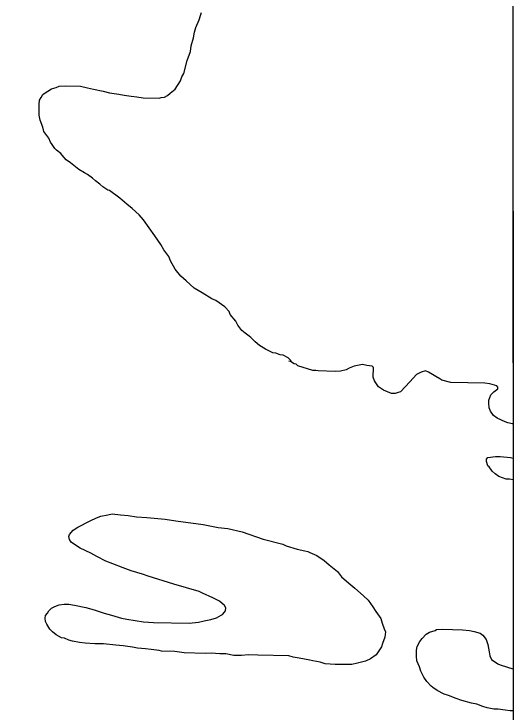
# Model space of a CAD drawing. Extents: x 3271442 to 3309282, y 752266 to 777610.
# Drawn here: x 3306420 to 3307057, y 758908 to 759798 of the extents above; entities that cross this region are included whole.
import ezdxf

# ---------------------------------------------------------------- set-up
doc = ezdxf.new("R2010")
doc.units = 0
doc.layers.add('V-GRID-FRAM', color=7, linetype='Continuous')
doc.layers.add('V-SITE-VEGE', color=7, linetype='Continuous')

msp = doc.modelspace()

# ---------------------------------------------------------------- linework, layer by layer
at = {"layer": 'V-GRID-FRAM'}
msp.add_lwpolyline([(3275591.3, 775827.44), (3307043.48, 775836.59), (3307056.71, 757650.81), (3275588.66, 757641.66), (3275591.3, 775827.44)], dxfattribs=at)
at = {"layer": 'V-SITE-VEGE'}
for p, q in [((3307054.17, 761136.93), (3307055.52, 759275.26)), ((3306655.58, 759790.35), (3306657.39, 759795.9)), ((3306657.39, 759795.9), (3306658.6, 759799.78)), ((3306651.43, 759780.39), (3306655.58, 759790.35)), ((3306649.62, 759774.84), (3306651.43, 759780.39)), ((3306648.33, 759767.6), (3306649.62, 759774.84)), ((3306645.28, 759757.06), (3306648.33, 759767.6)), ((3306644.55, 759749.81), (3306645.28, 759757.06)), ((3306640.37, 759738.73), (3306644.55, 759749.81)), ((3306636.06, 759722.06), (3306640.37, 759738.73)), ((3306631.93, 759712.66), (3306633.72, 759717.64)), ((3306633.72, 759717.64), (3306636.06, 759722.06)), ((3306473.52, 759704.14), (3306477.48, 759705.72)), ((3306477.48, 759705.72), (3306485.31, 759706.09)), ((3306485.31, 759706.09), (3306504.31, 759705.64)), ((3306504.31, 759705.64), (3306513.2, 759703.75)), ((3306624.97, 759702.2), (3306631.93, 759712.66)), ((3306456.54, 759695.04), (3306458.25, 759696.68)), ((3306458.25, 759696.68), (3306467.34, 759702.61)), ((3306467.34, 759702.61), (3306473.52, 759704.14)), ((3306513.2, 759703.75), (3306520.99, 759701.89)), ((3306520.99, 759701.89), (3306533.22, 759699.36)), ((3306533.22, 759699.36), (3306541.56, 759697.48)), ((3306541.56, 759697.48), (3306553.26, 759695.53)), ((3306615.27, 759694.05), (3306618.69, 759696.76)), ((3306618.69, 759696.76), (3306624.97, 759702.2)), ((3306451.76, 759682.3), (3306452.45, 759687.87)), ((3306452.45, 759687.87), (3306454.21, 759691.18)), ((3306454.21, 759691.18), (3306456.54, 759695.04)), ((3306553.26, 759695.53), (3306559.93, 759694.25)), ((3306559.93, 759694.25), (3306568.84, 759692.92)), ((3306568.84, 759692.92), (3306576.1, 759692.19)), ((3306576.1, 759692.19), (3306584.45, 759690.87)), ((3306584.45, 759690.87), (3306604.56, 759690.39)), ((3306604.56, 759690.39), (3306607.38, 759691.44)), ((3306607.38, 759691.44), (3306611.31, 759691.9)), ((3306611.31, 759691.9), (3306615.27, 759694.05)), ((3306451.66, 759677.83), (3306451.76, 759682.3)), ((3306452, 759668.87), (3306451.66, 759677.83)), ((3306452.97, 759662.7), (3306452, 759668.87)), ((3306456.67, 759653.67), (3306452.97, 759662.7)), ((3306457.65, 759648.06), (3306456.67, 759653.67)), ((3306464.16, 759639.52), (3306457.65, 759648.06)), ((3306466.27, 759634.44), (3306464.16, 759639.52)), ((3306468.44, 759631.59), (3306466.27, 759634.44)), ((3306471.67, 759626.48), (3306468.44, 759631.59)), ((3306473.85, 759624.19), (3306471.67, 759626.48)), ((3306479.35, 759620.15), (3306473.85, 759624.19)), ((3306480.97, 759617.87), (3306479.35, 759620.15)), ((3306486.42, 759612.15), (3306480.97, 759617.87)), ((3306491.92, 759608.11), (3306486.42, 759612.15)), ((3306497.94, 759602.93), (3306491.92, 759608.11)), ((3306502.33, 759599.48), (3306497.94, 759602.93)), ((3306509.5, 759595.39), (3306502.33, 759599.48)), ((3306513.36, 759593.06), (3306509.5, 759595.39)), ((3306519.95, 759588.43), (3306513.36, 759593.06)), ((3306523.79, 759584.99), (3306519.95, 759588.43)), ((3306529.28, 759580.94), (3306523.79, 759584.99)), ((3306533.11, 759577.5), (3306529.28, 759580.94)), ((3306539.16, 759573.44), (3306533.11, 759577.5)), ((3306541.39, 759572.83), (3306539.16, 759573.44)), ((3306554.57, 759563.01), (3306541.39, 759572.83)), ((3306563.33, 759555.54), (3306554.57, 759563.01)), ((3306570.46, 759549.78), (3306563.33, 759555.54)), ((3306579.21, 759541.74), (3306570.46, 759549.78)), ((3306584.65, 759535.46), (3306579.21, 759541.74)), ((3306599.26, 759514.99), (3306584.65, 759535.46)), ((3306606.83, 759504.19), (3306599.26, 759514.99)), ((3306610.58, 759497.39), (3306606.83, 759504.19)), ((3306617.08, 759488.85), (3306610.58, 759497.39)), ((3306619.18, 759483.21), (3306617.08, 759488.85)), ((3306625.07, 759472.45), (3306619.18, 759483.21)), ((3306632.14, 759463.89), (3306625.07, 759472.45)), ((3306639.25, 759457.57), (3306632.14, 759463.89)), ((3306649.1, 759448.4), (3306639.25, 759457.57)), ((3306659.58, 759442.56), (3306649.1, 759448.4)), ((3306671.7, 759435), (3306659.58, 759442.56)), ((3306676.67, 759432.65), (3306671.7, 759435)), ((3306688.22, 759424.54), (3306676.67, 759432.65)), ((3306693.67, 759418.83), (3306688.22, 759424.54)), ((3306695.25, 759414.87), (3306693.67, 759418.83)), ((3306702.31, 759406.32), (3306695.25, 759414.87)), ((3306704.99, 759401.22), (3306702.31, 759406.32)), ((3306709.85, 759394.4), (3306704.99, 759401.22)), ((3306714.25, 759390.94), (3306709.85, 759394.4)), ((3306719.19, 759387.47), (3306714.25, 759390.94)), ((3306721.39, 759385.74), (3306719.19, 759387.47)), ((3306726.84, 759380.02), (3306721.39, 759385.74)), ((3306732.32, 759375.42), (3306726.84, 759380.02)), ((3306740.04, 759370.76), (3306732.32, 759375.42)), ((3306749.43, 759366.07), (3306740.04, 759370.76)), ((3306753.33, 759365.41), (3306749.43, 759366.07)), ((3306758.87, 759363.6), (3306753.33, 759365.41)), ((3306762.77, 759362.95), (3306758.87, 759363.6)), ((3306768.84, 759359.45), (3306762.77, 759362.95)), ((3306772.67, 759356.01), (3306768.84, 759359.45)), ((3306769.86, 759355.51), (3306772.67, 759356.01)), ((3306772.08, 759354.9), (3306769.86, 759355.51)), ((3306776.48, 759352), (3306772.08, 759354.9)), ((3306779.26, 759351.38), (3306776.48, 759352)), ((3306781.46, 759349.65), (3306779.26, 759351.38)), ((3306800.32, 759343.61), (3306781.46, 759349.65)), ((3306863.66, 759351.04), (3306853, 759349.06)), ((3306869.23, 759349.79), (3306863.66, 759351.04)), ((3306875.92, 759349.07), (3306869.23, 759349.79)), ((3306804.23, 759343.52), (3306800.32, 759343.61)), ((3306807.01, 759342.89), (3306804.23, 759343.52)), ((3306828.8, 759342.37), (3306807.01, 759342.89)), ((3306835.52, 759342.77), (3306828.8, 759342.37)), ((3306842.82, 759344.27), (3306835.52, 759342.77)), ((3306846.79, 759346.41), (3306842.82, 759344.27)), ((3306853, 759349.06), (3306846.79, 759346.41)), ((3306877.55, 759347.35), (3306875.92, 759349.07)), ((3306877.26, 759335.07), (3306877.55, 759347.35)), ((3306938.34, 759341.43), (3306932.68, 759338.21)), ((3306943.97, 759342.97), (3306938.34, 759341.43)), ((3306947.84, 759341.2), (3306943.97, 759342.97)), ((3306952.8, 759338.29), (3306947.84, 759341.2)), ((3306878.83, 759330.55), (3306877.26, 759335.07)), ((3306932.68, 759338.21), (3306924.07, 759328.92)), ((3306957.22, 759335.95), (3306952.8, 759338.29)), ((3306962.18, 759333.04), (3306957.22, 759335.95)), ((3306964.93, 759331.29), (3306962.18, 759333.04)), ((3306884.23, 759322.6), (3306878.83, 759330.55)), ((3306924.07, 759328.92), (3306912.03, 759316.35)), ((3306976.04, 759328.23), (3306964.93, 759331.29)), ((3307019.62, 759327.19), (3306976.04, 759328.23)), ((3307025.75, 759326.49), (3307019.62, 759327.19)), ((3307034.63, 759324.04), (3307025.75, 759326.49)), ((3307036.27, 759322.32), (3307034.63, 759324.04)), ((3306890.28, 759318.54), (3306884.23, 759322.6)), ((3306900.8, 759314.38), (3306890.28, 759318.54)), ((3306905.27, 759314.27), (3306900.8, 759314.38)), ((3306909.21, 759315.3), (3306905.27, 759314.27)), ((3306912.03, 759316.35), (3306909.21, 759315.3)), ((3307027.09, 759312.48), (3307031.09, 759316.3)), ((3307031.09, 759316.3), (3307036.22, 759320.09)), ((3307036.22, 759320.09), (3307036.27, 759322.32)), ((3307024.6, 759301.92), (3307024.7, 759305.83)), ((3307024.7, 759305.83), (3307027.09, 759312.48)), ((3307025.01, 759295.76), (3307024.6, 759301.92)), ((3307026.6, 759291.81), (3307025.01, 759295.76)), ((3307030.38, 759286.13), (3307026.6, 759291.81)), ((3307035.32, 759282.66), (3307030.38, 759286.13)), ((3307045.27, 759277.95), (3307035.32, 759282.66)), ((3307048.6, 759276.75), (3307045.27, 759277.95)), ((3307054.72, 759275.49), (3307048.6, 759276.75)), ((3307055.52, 759275.26), (3307054.72, 759275.49)), ((3307023.51, 759232.63), (3307033.04, 759234.08)), ((3307033.04, 759234.08), (3307039.19, 759233.93)), ((3307039.19, 759233.93), (3307052.02, 759232.51)), ((3307021.71, 759227.64), (3307021.78, 759230.43)), ((3307023.25, 759222.02), (3307021.71, 759227.64)), ((3307021.78, 759230.43), (3307023.51, 759232.63)), ((3307052.02, 759232.51), (3307055.56, 759231.76)), ((3307055.56, 759231.76), (3307055.58, 759204.35)), ((3307024.9, 759220.86), (3307023.25, 759222.02)), ((3307028.68, 759215.18), (3307024.9, 759220.86)), ((3307032.51, 759211.73), (3307028.68, 759215.18)), ((3307037.46, 759208.26), (3307032.51, 759211.73)), ((3307046.89, 759205.24), (3307037.46, 759208.26)), ((3307050.8, 759205.15), (3307046.89, 759205.24)), ((3307055.58, 759204.35), (3307050.8, 759205.15)), ((3306948.88, 759010.25), (3306956.2, 759012.31)), ((3306956.2, 759012.31), (3306957.9, 759013.39)), ((3306957.9, 759013.39), (3306965.74, 759013.76)), ((3306965.74, 759013.76), (3306990.88, 759013.16)), ((3306990.88, 759013.16), (3306999.81, 759012.39)), ((3306999.81, 759012.39), (3307005.92, 759011.13)), ((3306939.75, 759002.08), (3306944.91, 759007.55)), ((3306944.91, 759007.55), (3306948.88, 759010.25)), ((3307005.92, 759011.13), (3307013.69, 759008.71)), ((3307013.69, 759008.71), (3307016.99, 759006.39)), ((3307016.99, 759006.39), (3307021.33, 759000.7)), ((3306933.35, 758991.62), (3306936.86, 758998.24)), ((3306936.86, 758998.24), (3306939.75, 759002.08)), ((3307021.33, 759000.7), (3307023.41, 758994.5)), ((3307023.41, 758994.5), (3307024.86, 758984.96)), ((3306932.49, 758979.34), (3306932.68, 758987.16)), ((3306932.68, 758987.16), (3306933.35, 758991.62)), ((3307024.86, 758984.96), (3307025.86, 758979.91)), ((3306932.92, 758973.74), (3306932.49, 758979.34)), ((3307025.86, 758979.91), (3307027.99, 758975.38)), ((3306936.09, 758965.84), (3306932.92, 758973.74)), ((3307027.99, 758975.38), (3307036.24, 758969.59)), ((3307036.24, 758969.59), (3307039, 758968.41)), ((3307039, 758968.41), (3307048.44, 758965.39)), ((3306938.19, 758960.2), (3306936.09, 758965.84)), ((3306941.92, 758952.84), (3306938.19, 758960.2)), ((3307048.44, 758965.39), (3307055.1, 758963.56)), ((3307055.1, 758963.56), (3307055.75, 758963.51)), ((3307055.75, 758963.51), (3307055.79, 758909.88)), ((3306945.7, 758947.16), (3306941.92, 758952.84)), ((3306951.16, 758941.44), (3306945.7, 758947.16)), ((3306953.35, 758939.71), (3306951.16, 758941.44)), ((3306958.84, 758935.67), (3306953.35, 758939.71)), ((3306967.68, 758930.98), (3306958.84, 758935.67)), ((3306973.22, 758929.18), (3306967.68, 758930.98)), ((3306983.2, 758925.58), (3306973.22, 758929.18)), ((3306990.41, 758923.18), (3306983.2, 758925.58)), ((3307002.62, 758919.53), (3306990.41, 758923.18)), ((3307009.3, 758918.25), (3307002.62, 758919.53)), ((3307017.05, 758915.27), (3307009.3, 758918.25)), ((3307022.6, 758913.46), (3307017.05, 758915.27)), ((3307030.95, 758912.15), (3307022.6, 758913.46)), ((3307036.54, 758912.01), (3307030.95, 758912.15)), ((3307045.45, 758910.68), (3307036.54, 758912.01)), ((3307051.58, 758909.98), (3307045.45, 758910.68)), ((3307055.79, 758909.88), (3307051.58, 758909.98))]:
    msp.add_line(p, q, dxfattribs=at)
for points in [[(3306623.32, 759071.13), (3306590.59, 759081.41), (3306583.38, 759083.82), (3306568.95, 759088.08), (3306558.98, 759092.23), (3306545.68, 759097.02), (3306536.82, 759100.58), (3306525.22, 759106.45), (3306517.49, 759110.55), (3306504.23, 759117.01), (3306498.18, 759121.07), (3306492.67, 759124.56), (3306490.52, 759127.96), (3306489.5, 759131.9), (3306490.68, 759134.67), (3306495.28, 759140.14), (3306500.96, 759143.92), (3306516.81, 759151.93), (3306524.72, 759155.65), (3306530.36, 759157.76), (3306539.35, 759159.78), (3306544.96, 759160.76), (3306555.55, 759159.39), (3306565.04, 759158.6), (3306575.62, 759157.23), (3306589.02, 759156.35), (3306612.44, 759154.12), (3306625.81, 759152.12), (3306660.92, 759147.37), (3306679.83, 759143.57), (3306692.1, 759142.16), (3306710.44, 759137.81), (3306737.06, 759128.78), (3306762.05, 759122.04), (3306766.48, 759120.26), (3306780.35, 759116.01), (3306790.36, 759113.54)], [(3306790.36, 759113.54), (3306794.25, 759112.89), (3306796.46, 759111.71), (3306805.31, 759107.59), (3306814.66, 759101.22), (3306821.24, 759096.03), (3306831.66, 759087.4), (3306837.08, 759080.56), (3306846.4, 759072.51), (3306854.07, 759066.18), (3306865.02, 759056.41), (3306871.03, 759050.68), (3306876.97, 759042.15), (3306880.75, 759036.47), (3306887.25, 759027.38), (3306888.79, 759021.75), (3306891.41, 759014.42), (3306892.99, 759010.47), (3306892.27, 759003.78), (3306889.28, 758995.46), (3306888.07, 758991.58), (3306883.44, 758984.98), (3306881.11, 758981.12), (3306873.73, 758976.27), (3306867.5, 758973.06), (3306857.38, 758970.51), (3306850.08, 758969.01), (3306837.21, 758968.76), (3306828.83, 758968.96), (3306816, 758969.82), (3306809.89, 758971.64), (3306800.43, 758973.55), (3306796.54, 758974.2), (3306783.18, 758976.76), (3306775.39, 758978.06), (3306769.83, 758979.87), (3306730.17, 758980.81), (3306718.44, 758981.09), (3306709.47, 758980.19), (3306699.98, 758980.42), (3306689.4, 758982.35), (3306682.14, 758982.52), (3306670.98, 758983.34), (3306663.14, 758982.97), (3306636.33, 758983.61), (3306624.63, 758985.57), (3306607.87, 758985.97), (3306604.54, 758986.61), (3306594.51, 758987.97), (3306587.26, 758988.7), (3306577.21, 758989.49), (3306570.54, 758990.77), (3306558.84, 758992.73), (3306549.36, 758993.51), (3306533.74, 758995.01), (3306522.57, 758995.27), (3306510.29, 758996.12), (3306503.04, 758996.86), (3306494.14, 758998.74), (3306489.7, 758999.97), (3306484.17, 759002.34), (3306480.27, 759002.99), (3306473.64, 759006.5), (3306468.71, 759010.53), (3306465.44, 759013.96), (3306461.67, 759020.2), (3306460.08, 759023.59), (3306459.62, 759028.08), (3306459.7, 759031.43), (3306462.56, 759034.16), (3306464.32, 759037.47), (3306467.75, 759040.74), (3306471.72, 759042.88), (3306477.36, 759044.98), (3306483.53, 759045.95), (3306489.68, 759045.81), (3306496.91, 759044.52), (3306511.37, 759041.38), (3306521.92, 759038.33), (3306534.68, 759034.11), (3306544.12, 759031.65), (3306556.89, 759027.99), (3306563.57, 759026.72), (3306584.73, 759023.41), (3306597.56, 759022.55), (3306642.82, 759021.47), (3306654.59, 759022.87), (3306661.9, 759024.37), (3306670.33, 759026.4), (3306677.64, 759028.46), (3306683.87, 759031.67), (3306685.57, 759032.75), (3306687.87, 759035.49), (3306689.03, 759037.14), (3306689.69, 759041.03), (3306688.08, 759043.87), (3306681.5, 759049.61), (3306673.22, 759053.72), (3306659.94, 759059.63), (3306655.53, 759061.97), (3306623.32, 759071.13)]]:
    msp.add_lwpolyline(points, dxfattribs=at)

doc.saveas('drawing.dxf')
